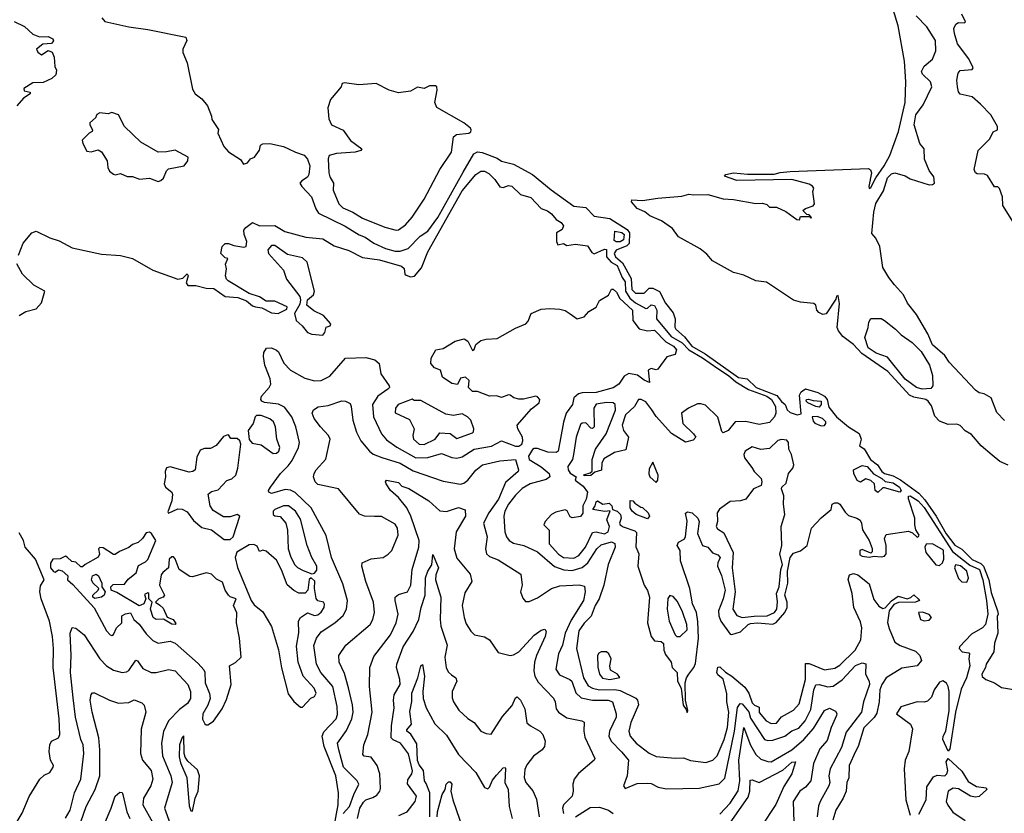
# Model space of a CAD drawing. Extents: x 1603745 to 1745082, y 385868 to 533966.
# Tile 340 of 646: x 1717209 to 1722942, y 429076 to 433696. Entities that reach past the tile are written whole.
import ezdxf

# ---------------------------------------------------------------- set-up
doc = ezdxf.new("R2010")
doc.units = 0

msp = doc.modelspace()

# ---------------------------------------------------------------- linework, layer by layer
at = {"layer": '0CON20XD'}
for points in [[(1722965, 431102.6), (1722915.7, 431125), (1722870.9, 431160.9), (1722807.6, 431215), (1722750.9, 431280.9), (1722715, 431303.1), (1722685, 431333.5), (1722665, 431340.8), (1722615, 431339.2), (1722565, 431358.1), (1722537.9, 431387.9), (1722517.4, 431447.4), (1722499.6, 431475), (1722484.4, 431484.4), (1722415, 431498.2), (1722389.9, 431509.9), (1722265, 431648.5), (1722112.3, 431752.3), (1722065, 431805.1), (1722001.9, 431851.9), (1721976.7, 431885), (1721969.2, 431905), (1721983.2, 432043.2), (1721975, 432090), (1721965, 432087.5), (1721960.5, 432069.5), (1721905, 431984.6), (1721885, 431978.9), (1721861.5, 431991.5), (1721850.4, 432005), (1721845.3, 432035), (1721833, 432043), (1721755, 432051.7), (1721715, 432062.6), (1721557.9, 432167.9), (1721495, 432174.9), (1721425, 432208.5), (1721364.5, 432224.5), (1721242.6, 432292.6), (1721210.6, 432330.6), (1721171.7, 432361.7), (1721045, 432431.4), (1721011, 432481), (1720946.1, 432526.1), (1720877.3, 432555), (1720848.5, 432578.5), (1720805, 432597.9), (1720772.2, 432635), (1720773.1, 432646.9), (1720835, 432642.9), (1720925, 432657.5), (1721065, 432669.4), (1721105, 432680.6), (1721135, 432675.6), (1721215, 432678.5), (1721305, 432652.3), (1721365, 432650), (1721495, 432626.2), (1721535, 432627.1), (1721559.3, 432619.3), (1721575, 432604.7), (1721615, 432604), (1721669.7, 432579.7), (1721735, 432532.5), (1721749.3, 432530.7), (1721755, 432550), (1721810, 432550), (1721815, 432540), (1721820, 432545), (1721805, 432560), (1721791.7, 432561.7), (1721770, 432585), (1721785, 432597.5), (1721828.3, 432611.7), (1721836.1, 432623.9), (1721827.5, 432695), (1721832.5, 432715), (1721825, 432727.5), (1721805, 432738.8), (1721705, 432766), (1721385, 432760), (1721312.5, 432785), (1721320, 432795), (1721365, 432804.4), (1721447.6, 432797.6), (1721603, 432797), (1721637.2, 432807.2), (1721695, 432813.3), (1722150.8, 432830.8), (1722162.7, 432822.7), (1722169.3, 432805), (1722154.3, 432725), (1722155, 432713.3), (1722165, 432720), (1722193.8, 432776.2), (1722243.6, 432845), (1722276.1, 432905), (1722325.8, 433045), (1722364.2, 433215), (1722369.8, 433335), (1722361.2, 433455), (1722325, 433660), (1722295, 433756.5)], [(1722996.5, 432515), (1722933.3, 432615), (1722932.5, 432665), (1722913.6, 432713.6), (1722905, 432722.5), (1722885, 432724), (1722845, 432790), (1722827.8, 432797.8), (1722785, 432798.2), (1722773.6, 432805), (1722767.3, 432825), (1722789.5, 432935), (1722858, 433002), (1722877.6, 433042.4), (1722903.3, 433055), (1722903.2, 433075), (1722863.1, 433143.1), (1722803.9, 433203.9), (1722755, 433247.1), (1722685, 433262.5), (1722675, 433276.7), (1722669.1, 433305), (1722666.7, 433345), (1722674.4, 433385.6), (1722685, 433400), (1722755, 433406.7), (1722761.2, 433415), (1722735, 433467.5), (1722669.3, 433555), (1722651.6, 433615), (1722649.1, 433645), (1722659.5, 433670.5), (1722675, 433680), (1722711.2, 433678.8), (1722715.5, 433684.5), (1722695, 433729.2)], [(1717175.8, 433685), (1717236.7, 433656.7), (1717285, 433611.8), (1717325, 433596.4), (1717375, 433598.5), (1717401.2, 433585), (1717406.1, 433573.9), (1717395, 433556.7), (1717342.9, 433552.9), (1717307.3, 433525), (1717315, 433507.3), (1717335, 433491.6), (1717375, 433517.5), (1717397.6, 433507.6), (1717408.8, 433478.8), (1717413.5, 433423.5), (1717422.5, 433402.5), (1717418.5, 433375), (1717397, 433353), (1717345, 433330.3), (1717285, 433328), (1717232.5, 433295), (1717235, 433282.5), (1717270, 433275), (1717270, 433265), (1717230.3, 433239.7), (1717192.5, 433195)], [(1717686.6, 433706.6), (1717705.3, 433685.3), (1717844.4, 433654.4), (1717955, 433639.1), (1718175.6, 433595), (1718182, 433575), (1718158.8, 433525), (1718158.8, 433505), (1718184.2, 433445), (1718215, 433292.5), (1718230, 433265), (1718270, 433235), (1718303.3, 433195), (1718326.7, 433135), (1718327.5, 433115), (1718366.4, 433056.4), (1718363.3, 433035), (1718397.7, 432957.7), (1718425, 432926.7), (1718495, 432882.5), (1718512.5, 432855), (1718535, 432863.3), (1718553, 432887), (1718576.7, 432895), (1718605, 432937.5), (1718611.9, 432965), (1718625, 432973.5), (1718665.3, 432974.7), (1718745, 432957.4), (1718775.1, 432945.1), (1718814.6, 432924.6), (1718865, 432908.4), (1718884.7, 432884.7), (1718899.1, 432845), (1718892.9, 432795), (1718885, 432780), (1718851.3, 432758.7), (1718841.1, 432745), (1718850.9, 432725), (1718907.8, 432665), (1718932.8, 432595), (1718949.7, 432569.7), (1719104.7, 432494.7), (1719185, 432443.9), (1719220.5, 432430.5), (1719272, 432395), (1719338.8, 432365), (1719395, 432347.9), (1719425, 432349.3), (1719470.5, 432365), (1719540.6, 432435), (1719585, 432464.6), (1719642.8, 432545), (1719791.2, 432808.8), (1719853.8, 432916.2), (1719875, 432926.8), (1719902.5, 432922.5), (1719989.4, 432889.4), (1720015, 432871.8), (1720084.5, 432854.5), (1720195, 432795.8), (1720302.9, 432705), (1720435, 432610.6), (1720505, 432603.5), (1720555, 432553.3), (1720645, 432538.4), (1720745.6, 432475.6), (1720759.3, 432455), (1720757.5, 432392.5), (1720745, 432379.3), (1720682.4, 432355), (1720671.4, 432335), (1720678.9, 432315), (1720719.7, 432279.7), (1720769.6, 432189.6), (1720773.7, 432125), (1720794.2, 432104.2), (1720845, 432103.3), (1720875, 432133.3), (1720895, 432133.3), (1720935, 432113.8), (1720968.9, 432045), (1721015, 431990), (1721026, 431955), (1721024.1, 431905.9), (1721029.2, 431895), (1721080.6, 431850.6), (1721122.1, 431795), (1721201.2, 431751.2), (1721395, 431612.7), (1721444.6, 431604.6), (1721498, 431555), (1721618.5, 431508.5), (1721645, 431472.4), (1721666.8, 431455), (1721677.4, 431425), (1721695, 431408.6), (1721735.2, 431394.8), (1721758.5, 431401.5), (1721750.1, 431509.9), (1721759.7, 431530.3), (1721785, 431546.5), (1721856.4, 431526.4), (1721894.8, 431504.8), (1721911.5, 431485), (1721919.8, 431439.8), (1721964.8, 431384.8), (1722035, 431326.1), (1722096.3, 431286.3), (1722108.1, 431255), (1722098.6, 431215), (1722126.9, 431196.9), (1722163, 431135), (1722204.2, 431104.2), (1722229.9, 431065), (1722245, 431054.6), (1722295, 431040.6), (1722337.4, 431017.4), (1722445, 430939.5), (1722480.4, 430900.4), (1722546.3, 430805), (1722603.5, 430703.5), (1722655, 430636.4), (1722695, 430614.4), (1722755, 430553), (1722805, 430529.7), (1722821.6, 430515), (1722852.2, 430435), (1722865, 430361.4), (1722902, 430255), (1722906, 430235), (1722901.2, 430221.2)], [(1722942.9, 431362.9), (1722898.9, 431408.9), (1722865.4, 431495.4), (1722825, 431517.8), (1722795, 431524.4), (1722775, 431538.9), (1722621.8, 431701.8), (1722595, 431741.6), (1722523.3, 431803.3), (1722496.7, 431866.7), (1722430.3, 431980.3), (1722378.7, 432045), (1722356.2, 432095), (1722303.2, 432153.2), (1722270, 432195), (1722235, 432254), (1722218.2, 432375), (1722195, 432424.5), (1722170.5, 432450.5), (1722182, 432575), (1722195, 432625.6), (1722239.2, 432700.8), (1722262.5, 432775), (1722285, 432799.6), (1722305, 432804.6), (1722365, 432787.5), (1722395, 432768.8), (1722504.8, 432734.8), (1722524, 432736), (1722534.8, 432745.2), (1722531.4, 432781.4), (1722505, 432817.3), (1722477.3, 432885), (1722474.7, 432945), (1722450.7, 432975), (1722418, 433085), (1722427.2, 433142.8), (1722469.7, 433200.3), (1722520, 433305), (1722513.3, 433335), (1722465, 433378.8), (1722459.2, 433395), (1722475, 433426.2), (1722525, 433465.8), (1722544.1, 433515), (1722542.2, 433575), (1722490.5, 433655), (1722428.2, 433718.2)], [(1719401.5, 432471.5), (1719415, 432473.5), (1719455, 432502.1), (1719495, 432546.2), (1719565, 432652.1), (1719655, 432823.3), (1719722.7, 432925), (1719735.8, 433015), (1719753.1, 433026.9), (1719824, 433036), (1719836.1, 433043.9), (1719837.5, 433055), (1719833.3, 433065), (1719795.7, 433095), (1719637.3, 433185), (1719625.5, 433215), (1719640.6, 433285), (1719637.5, 433305), (1719630.8, 433310.8), (1719595, 433311.5), (1719565, 433295.5), (1719525, 433303.2), (1719485, 433280.7), (1719415, 433270.6), (1719360.8, 433285), (1719285, 433324.4), (1719183.8, 433316.2), (1719100.5, 433329.5), (1719087.5, 433325), (1719080, 433305), (1719018.3, 433231.7), (1719003, 433183), (1719008.3, 433118.3), (1719023.8, 433085), (1719093.4, 433053.4), (1719135, 432992.5), (1719201.2, 432945), (1719196, 432935), (1719163.3, 432925), (1719053.4, 432916.6), (1719010.5, 432905), (1719004.7, 432885.3), (1719009.5, 432805), (1719015, 432781.2), (1719036.9, 432745), (1719034.2, 432704.2), (1719067.1, 432625), (1719090.6, 432600.6), (1719148, 432575), (1719205, 432540), (1719335, 432488), (1719401.5, 432471.5)], [(1718015, 432753.8), (1718030.7, 432759.3), (1718045.8, 432774.2), (1718063.8, 432816.2), (1718075, 432827.5), (1718167.5, 432845), (1718187.5, 432875), (1718190, 432895), (1718115, 432937.5), (1718062.9, 432927.1), (1718015, 432925.8), (1717914.1, 432984.1), (1717818.8, 433075), (1717785, 433142.5), (1717745, 433156), (1717725, 433148.8), (1717675, 433153.3), (1717657.5, 433145), (1717650, 433125), (1717617.5, 433095), (1717616.7, 433085), (1717632.5, 433055), (1717630, 433045), (1717613.6, 433036.4), (1717572.5, 432995), (1717576.7, 432975), (1717600.7, 432930.7), (1717625, 432926.7), (1717665, 432938), (1717685, 432926.2), (1717718.8, 432875), (1717722.5, 432835), (1717732.5, 432815), (1717755, 432796.7), (1717765, 432793.3), (1717795, 432800), (1717835, 432783.8), (1717865, 432783.3), (1717907, 432767), (1717965, 432773.3), (1718015, 432753.8)], [(1717201.9, 432325), (1717229.6, 432395), (1717279.2, 432455), (1717305, 432464.8), (1717385.4, 432425.4), (1717439.7, 432409.7), (1717515, 432367.2), (1717685, 432330.2), (1717795, 432322.5), (1717866.7, 432306.7), (1717985, 432237.5), (1718130, 432185), (1718159.4, 432190.6), (1718185, 432215.7), (1718190, 432205), (1718178.2, 432165), (1718188.8, 432148.8), (1718235, 432148.9), (1718295, 432133.3), (1718340.3, 432130.3), (1718405, 432084.2), (1718479.4, 432079.4), (1718529, 432059), (1718565, 432030.6), (1718582.5, 432025), (1718618.6, 432018.6), (1718675, 431988.8), (1718714.4, 431985.6), (1718765, 432011.2), (1718765.6, 432025), (1718695, 432057.5), (1718645, 432056.9), (1718605, 432083.3), (1718545, 432102.5), (1718423.3, 432175), (1718413.3, 432185), (1718407.5, 432205), (1718412.5, 432245), (1718407, 432273), (1718420, 432305), (1718405, 432310), (1718380, 432335), (1718387.5, 432375), (1718405, 432392.5), (1718425, 432393.3), (1718455, 432381.2), (1718515, 432372.5), (1718526.7, 432375), (1718532.2, 432405), (1718515.6, 432445), (1718515, 432470), (1718525, 432485.4), (1718565, 432515.6), (1718605, 432496), (1718695, 432498.5), (1718753, 432463), (1718875, 432430), (1718975, 432420.2), (1719040.5, 432380.5), (1719125, 432353.4), (1719205, 432311.9), (1719305, 432297.2), (1719431.7, 432261.7), (1719447.2, 432247.2), (1719452.2, 432215), (1719459, 432209), (1719485, 432198.9), (1719507.1, 432202.9), (1719548.3, 432251.7), (1719586, 432345), (1719785, 432700), (1719865, 432794.4), (1719895, 432814.5), (1719915, 432814.5), (1719940.2, 432800.2), (1719976.2, 432766.2), (1720005, 432722.9), (1720025, 432718.8), (1720055, 432731.1), (1720075, 432727.1), (1720125, 432677.9), (1720185, 432661.1), (1720245, 432597.3), (1720282.8, 432582.8), (1720305, 432566.8), (1720332.6, 432532.6), (1720361.9, 432515), (1720375, 432496.7), (1720366.9, 432475), (1720334.4, 432455), (1720335.5, 432405.5), (1720342.5, 432385), (1720375, 432393.8), (1720395, 432381.2), (1720445, 432388.6), (1720515, 432380), (1720540.5, 432340.5), (1720555, 432333.2), (1720615, 432360.4), (1720625, 432357.7), (1720625.9, 432315), (1720653.8, 432283.8), (1720687.2, 432265), (1720717.3, 432195), (1720735, 432170.8), (1720735.9, 432115), (1720761.5, 432075), (1720795, 432048.2), (1720855, 432014.2), (1720865, 432016.2), (1720885, 432036.8), (1720905, 432032.6), (1720918.8, 432005), (1720916.1, 431955), (1721002.2, 431852.2), (1721065.8, 431815.8), (1721104.6, 431774.6), (1721185, 431728.3), (1721273.9, 431665)], [(1720682.2, 432402.2), (1720670.7, 432410.7), (1720674.2, 432465.8), (1720715, 432457.8), (1720729.3, 432445), (1720724.1, 432415), (1720705, 432402.6), (1720682.2, 432402.2)], [(1718975, 431860), (1718986.7, 431875), (1718993.3, 431906.7), (1719016.1, 431913.9), (1719021.2, 431925), (1718978.8, 431975), (1718921.1, 432001.1), (1718880, 432035), (1718885.5, 432065), (1718919.2, 432095), (1718925.3, 432115), (1718883.6, 432283.6), (1718855, 432309.6), (1718768.8, 432328.8), (1718695, 432381.1), (1718675, 432381.4), (1718654.5, 432355.5), (1718658.1, 432335), (1718745, 432238.1), (1718762.7, 432185), (1718840, 432085), (1718844.6, 432065), (1718840.9, 432039.1), (1718810, 431985), (1718818, 431945), (1718854, 431914), (1718885, 431874.5), (1718910, 431865), (1718975, 431860)], [(1717205, 431973.3), (1717245, 431997.5), (1717305, 432012.5), (1717335, 432047.5), (1717356.2, 432115), (1717290.3, 432150.3), (1717225.8, 432215), (1717191.9, 432275)], [(1719040.4, 428999.6), (1719063.4, 429125), (1719065.4, 429195), (1719050.7, 429295), (1718980.9, 429465), (1718969.5, 429525), (1718979, 429551), (1719052.4, 429625), (1719059.7, 429650.3), (1719057.9, 429697.9), (1719032.4, 429815), (1718963.1, 429895), (1718937.1, 429945), (1718922.3, 430052.3), (1718938, 430095), (1718965, 430132.1), (1719044.8, 430185.2), (1719093, 430227), (1719112.7, 430265), (1719118.2, 430315), (1719091.2, 430411.2), (1719024.6, 430565), (1718993.7, 430693.7), (1718906.9, 430855), (1718813, 430943), (1718786.5, 430956.5), (1718755, 430960.5), (1718675, 430938.5), (1718660, 430945), (1718658.5, 430955), (1718668.5, 430975), (1718727.6, 431055), (1718771.9, 431098.1), (1718795, 431130), (1718832.4, 431205), (1718837.3, 431235), (1718816.4, 431326.4), (1718793.3, 431385), (1718750.6, 431440.6), (1718715, 431458.6), (1718635, 431466.9), (1718618.1, 431475), (1718612.9, 431485), (1718616.9, 431505), (1718661.7, 431555), (1718670.7, 431575), (1718668.1, 431605), (1718636.8, 431685), (1718628.2, 431735), (1718630.5, 431759.5), (1718647, 431783), (1718675, 431785.8), (1718705, 431772.9), (1718715, 431762.9), (1718746.2, 431696.2), (1718785, 431655.9), (1718868.6, 431608.6), (1718925, 431593.8), (1718965, 431595.3), (1719015, 431621.8), (1719105.8, 431725), (1719225, 431729.2), (1719276.5, 431715), (1719301.5, 431695), (1719311.6, 431635), (1719361.2, 431565), (1719361.8, 431555), (1719353.5, 431545), (1719295.3, 431505), (1719264, 431455), (1719270, 431385), (1719315.7, 431285.7), (1719345, 431250), (1719405, 431207.1), (1719515, 431145.7), (1719585, 431147.5), (1719665, 431171.2), (1719725, 431147.5), (1719755, 431142.6), (1719785, 431150.5), (1719855, 431195.7), (1719956.5, 431213.5), (1720015, 431244), (1720096.9, 431213.1), (1720115, 431213), (1720132.4, 431225), (1720139, 431245), (1720136.2, 431265), (1720109.4, 431315), (1720105.5, 431335), (1720190, 431430), (1720234.5, 431465), (1720236.8, 431485), (1720225, 431501.4), (1720215, 431504.4), (1720143.4, 431486.6), (1720115, 431486.5), (1720086, 431495), (1720065, 431510.6), (1720055, 431512.9), (1720015, 431496.5), (1719985, 431506), (1719944.8, 431504.8), (1719875, 431531.7), (1719845, 431532.5), (1719821.9, 431555), (1719825.5, 431595), (1719805, 431615.5), (1719775, 431608.9), (1719758.3, 431571.7), (1719725, 431578.5), (1719670.8, 431615), (1719660, 431655), (1719625, 431670), (1719603.1, 431695), (1719604, 431725), (1719631.9, 431775), (1719675, 431782.3), (1719744.7, 431825), (1719797.5, 431837.5), (1719818.3, 431825), (1719845, 431770), (1719855, 431776.7), (1719864.6, 431805), (1719895, 431827.9), (1719925, 431837), (1719989.6, 431840.4), (1720095, 431900), (1720156.7, 431925), (1720169.1, 431940.9), (1720186.7, 431985), (1720245, 432010), (1720295, 432014.4), (1720355, 432010), (1720385, 432003.2), (1720413.9, 431983.9), (1720455, 431954.4), (1720495, 431966), (1720522.7, 431997.3), (1720565, 432022), (1720585, 432061.2), (1720637, 432093), (1720655, 432127.5), (1720665, 432126.7), (1720685, 432109.2), (1720703.3, 432073.3), (1720776.7, 432005), (1720779.2, 431945), (1720815.8, 431895.8), (1720864.4, 431884.4), (1720905, 431889.5), (1720970.4, 431820.4), (1721015.4, 431795), (1721032.5, 431775), (1721025, 431747.5), (1720977.1, 431732.9), (1720925, 431661.2), (1720915, 431658), (1720885, 431665.6), (1720868.8, 431655), (1720876.7, 431583.3), (1720845, 431597.5), (1720806.7, 431626.7), (1720755, 431636.2), (1720728.4, 431621.6), (1720696.8, 431575), (1720665, 431553.2), (1720565, 431526.2), (1720485, 431523.8), (1720462.7, 431517.3), (1720435, 431495.6), (1720428.6, 431455), (1720391.8, 431405), (1720376.4, 431353.6), (1720345.2, 431184.8), (1720332.8, 431177.2), (1720285, 431178), (1720225, 431199.8), (1720205, 431199.6), (1720195, 431193.2), (1720170.9, 431155), (1720174.9, 431134.9), (1720245, 431093.6), (1720292.3, 431055), (1720295.7, 431035), (1720275, 431020), (1720181.5, 430995), (1720135, 430967.1), (1720095, 430927.6), (1720055.2, 430875), (1720034.8, 430835), (1720029, 430805), (1720034.4, 430714.4), (1720044.2, 430685), (1720059.7, 430665), (1720085, 430648.4), (1720144.7, 430634.7), (1720225, 430599), (1720323.5, 430513.5), (1720377, 430493), (1720425, 430489.7), (1720483.7, 430506.3), (1720517.3, 430535), (1720570, 430615), (1720595, 430639.2), (1720655.4, 430655.4), (1720675, 430646.2), (1720675.4, 430625), (1720636, 430525), (1720610, 430405), (1720582.8, 430325), (1720560.3, 430285), (1720537.2, 430222.8), (1720495, 430183.1), (1720465, 430138.2), (1720451.7, 430035), (1720491.6, 429865), (1720518.5, 429818.5), (1720544.1, 429804.1), (1720584.4, 429794.4), (1720675, 429796.9), (1720705, 429791), (1720796.9, 429746.9), (1720806.9, 429735), (1720812.6, 429707.4), (1720767.1, 429605), (1720755.3, 429555), (1720763.2, 429525), (1720798.4, 429485), (1720875, 429426.2), (1720915, 429406), (1721025, 429397.5), (1721075, 429399.5), (1721115, 429383.2), (1721205, 429371.4), (1721245, 429385.3), (1721269.5, 429410.5), (1721310.1, 429505), (1721330.7, 429575), (1721338.9, 429665), (1721327.3, 429725), (1721326.8, 429773.2), (1721306, 429856), (1721275, 429882.7), (1721269.2, 429895), (1721275, 429927.5), (1721285, 429928), (1721318, 429898), (1721356.2, 429875), (1721430.9, 429810.9), (1721454.9, 429774.9), (1721475, 429719.2), (1721487.8, 429705), (1721514.4, 429694.4), (1721515, 429663.3), (1721555, 429614.6), (1721585, 429598), (1721615, 429600), (1721645, 429638.2), (1721715, 429676.8), (1721747.4, 429712.6), (1721784.3, 429855), (1721785, 429947.1), (1721805, 429948.2), (1721895, 429912.1), (1721955, 429920.4), (1721985, 429937.8), (1722073.3, 430025), (1722107.1, 430085), (1722112.4, 430155), (1722105, 430190), (1722065.9, 430275), (1722057, 430355), (1722032.7, 430437.3), (1722040, 430465), (1722065, 430471.5), (1722089.2, 430465), (1722155, 430411.2), (1722181.6, 430321.6), (1722212.2, 430282.2), (1722235, 430269), (1722248.1, 430271.9), (1722285, 430313.6), (1722325, 430340.8), (1722375.8, 430324.2), (1722398.5, 430331.5), (1722415, 430346.9), (1722441.5, 430325), (1722448.6, 430315), (1722425, 430305.3), (1722326.2, 430303.8), (1722298.4, 430291.6), (1722271.5, 430255), (1722262.6, 430187.4), (1722271.3, 430151.3), (1722305, 430072.7), (1722335, 430052.7), (1722425, 430020), (1722450.5, 429995), (1722459.2, 429965), (1722435, 429934.8), (1722345, 429920.2), (1722255, 429864.4), (1722229.6, 429825), (1722218.4, 429795), (1722213.8, 429725), (1722200.7, 429659.3), (1722185.4, 429634.6), (1722125, 429574.4), (1722092.2, 429465), (1722075.2, 429434.8), (1722038.8, 429355), (1722037.9, 429282.1), (1722025.4, 429254.6), (1722021.2, 429205), (1722004, 429165), (1721960.3, 429095), (1721943.1, 429036.9)], [(1722464.6, 431545.4), (1722431.8, 431555), (1722365, 431603.3), (1722261.3, 431731.3), (1722195.6, 431755), (1722149.5, 431785), (1722130, 431845), (1722150, 431905), (1722153.3, 431935), (1722165, 431957.5), (1722225, 431955.7), (1722245, 431944.3), (1722309.5, 431895), (1722341.2, 431861.2), (1722405, 431817.6), (1722458, 431765), (1722506.7, 431685), (1722524.7, 431625), (1722526.9, 431565), (1722515, 431549.4), (1722464.6, 431545.4)], [(1721273.9, 431665), (1721336.1, 431625), (1721378.1, 431588.1), (1721453.1, 431543.1), (1721559.6, 431505), (1721587.6, 431485), (1721609.4, 431445), (1721611.1, 431405), (1721604.2, 431385), (1721575, 431351.2), (1721515, 431338.6), (1721436.8, 431356.8), (1721375.8, 431354.2), (1721335, 431304), (1721305, 431290), (1721298, 431298), (1721275, 431382.9), (1721202, 431452), (1721175, 431460.7), (1721155, 431459.1), (1721102.5, 431435), (1721062, 431405), (1721070.8, 431345), (1721133.3, 431285), (1721146.7, 431265), (1721131.2, 431248.8), (1721085, 431235.7), (1721005, 431287.8), (1720915, 431385.4), (1720890.2, 431425), (1720855, 431471.4), (1720828, 431485), (1720812.5, 431485), (1720788.1, 431445), (1720736.2, 431395), (1720718, 431335), (1720724.3, 431304.3), (1720754, 431265), (1720738.3, 431191.7), (1720672.7, 431177.3), (1720610.5, 431139.5), (1720598.8, 431115), (1720596.7, 431073.3), (1720557.5, 431062.5), (1720535, 431042.5), (1720495, 431040), (1720493, 431047), (1720531.7, 431058.3), (1720541.7, 431068.3), (1720543.3, 431135), (1720561.2, 431195), (1720623.8, 431285), (1720677.8, 431422.2), (1720676.9, 431455), (1720665.5, 431465.5), (1720625, 431468.4), (1720565, 431458.6), (1720552.1, 431435), (1720554.4, 431325.6), (1720545, 431316), (1720535, 431317.5), (1720505, 431348.5), (1720485, 431347.7), (1720475, 431338.5), (1720449.1, 431265), (1720432.9, 431165), (1720428.1, 431135), (1720400.9, 431095), (1720402.1, 431075), (1720415, 431055.6), (1720450, 431035), (1720442.5, 431015), (1720490.9, 430980.9), (1720515.7, 430945), (1720506.9, 430905), (1720488.5, 430865), (1720487.4, 430822.6), (1720475, 430804.2), (1720425, 430796.5), (1720415, 430801.9), (1720396.9, 430836.9), (1720385, 430843.1), (1720330.7, 430829.3), (1720305, 430815.4), (1720268.1, 430775), (1720260.4, 430755), (1720292.5, 430725), (1720292.1, 430645), (1720345.8, 430585), (1720375, 430564.4), (1720435, 430561.7), (1720465, 430576.4), (1720504.1, 430625), (1720545, 430710.8), (1720565, 430713.8), (1720615, 430703.4), (1720636.5, 430715), (1720642.5, 430745), (1720627.8, 430785), (1720647, 430837), (1720616.1, 430833.9), (1720546.7, 430845), (1720559.2, 430865), (1720565, 430890), (1720572.5, 430895), (1720605, 430875.7), (1720640.7, 430880.7), (1720657.5, 430865), (1720660, 430845), (1720688.8, 430835), (1720708, 430815), (1720711.1, 430795), (1720700.8, 430765), (1720705.4, 430755), (1720723.2, 430743.2), (1720791.3, 430721.3), (1720800.3, 430710.3), (1720797.6, 430627.6), (1720814.4, 430585.6), (1720807.5, 430515), (1720844.6, 430404.6), (1720865, 430372.5), (1720876.8, 430335), (1720865.4, 430185), (1720885, 430104.5), (1720905, 430080), (1720945, 430075.7), (1720956.8, 430065), (1720960.5, 430025), (1720969.7, 429999.7), (1721002.8, 429955), (1721008.8, 429925), (1721037.2, 429895), (1721038.7, 429845), (1721060, 429805), (1721072.9, 429705), (1721090.7, 429680.7), (1721095, 429662.5), (1721100, 429675), (1721086.1, 429735), (1721083.3, 429835), (1721091.2, 429865), (1721105.8, 429885), (1721135.3, 429924.7), (1721145, 429948), (1721161.4, 430095), (1721158.1, 430191.9), (1721149.7, 430245), (1721125.7, 430295), (1721110.8, 430385), (1721057, 430545), (1721054.4, 430605), (1721036.8, 430635), (1721045, 430654), (1721077.5, 430672.5), (1721086.7, 430685), (1721096.5, 430776.5), (1721086.1, 430823.9), (1721098.3, 430831.7), (1721125, 430825.5), (1721157.8, 430795), (1721165.5, 430775), (1721156.4, 430705), (1721184.8, 430634.8), (1721215, 430624.5), (1721242.6, 430592.6), (1721275, 430580.5), (1721287.8, 430565), (1721273.3, 430535), (1721271.8, 430515), (1721295, 430460), (1721316.3, 430375), (1721305.2, 430325), (1721278.9, 430255), (1721280, 430225), (1721291.6, 430195), (1721345, 430118.1), (1721355, 430116.4), (1721406.7, 430133.3), (1721450.3, 430175), (1721465, 430181.4), (1721505, 430185.4), (1721595, 430177.3), (1721613.2, 430186.8), (1721664.1, 430245.9), (1721677.3, 430275), (1721677.3, 430305), (1721664.9, 430345), (1721682, 430415), (1721680.2, 430485), (1721695.7, 430565), (1721715, 430591.2), (1721755, 430604.2), (1721794.2, 430635), (1721818.9, 430735), (1721875, 430796), (1721934, 430845), (1721940, 430875), (1721955, 430884.3), (1721973.1, 430883.1), (1721984, 430875), (1722015, 430828.6), (1722035, 430809.4), (1722084.4, 430794.4), (1722102.1, 430782.1), (1722110.8, 430765), (1722115.7, 430725.7), (1722155, 430663.3), (1722173.3, 430616.7), (1722172.5, 430597.5), (1722165, 430590), (1722115, 430611.2), (1722101.2, 430605), (1722101.4, 430581.4), (1722115, 430572.5), (1722155, 430567.5), (1722185, 430573.3), (1722225, 430570), (1722245, 430573.3), (1722254.3, 430585.7), (1722253.4, 430635), (1722245.3, 430675), (1722255, 430699.4), (1722385, 430719.1), (1722408.2, 430708.2), (1722435, 430683.3), (1722443, 430687), (1722445.6, 430695.6), (1722427.1, 430727.1), (1722420.5, 430755), (1722422.2, 430795), (1722383.5, 430906.5), (1722385, 430922.9), (1722395, 430923.4), (1722441.5, 430895), (1722475, 430857.1), (1722640, 430600), (1722741.2, 430521.2), (1722797.6, 430495), (1722817.2, 430435), (1722839, 430315), (1722846.9, 430235), (1722833.1, 430175), (1722815, 430156.4), (1722750.3, 430119.7), (1722681.2, 430045), (1722680, 430035), (1722696.4, 430016.4), (1722735, 430011.1), (1722740, 430005), (1722736.3, 429975), (1722740.8, 429935), (1722721.9, 429865), (1722690.8, 429799.2), (1722658.2, 429665), (1722625, 429451.1), (1722615, 429436.9), (1722583.4, 429505), (1722586.2, 429525), (1722601.3, 429555), (1722621.3, 429675), (1722621.7, 429785), (1722616.3, 429815), (1722605, 429834.4), (1722585, 429847.8), (1722565, 429839.4), (1722534.5, 429795), (1722517.5, 429752.5), (1722495, 429728.8), (1722475, 429722), (1722435.8, 429724.2), (1722340, 429695), (1722313.8, 429655), (1722395.5, 429595.5), (1722407.7, 429567.7), (1722385.8, 429435), (1722364, 429385), (1722360, 429335), (1722368.5, 429155), (1722394.6, 429065)], [(1719093.4, 429075), (1719129.7, 429115), (1719154.3, 429185), (1719183.4, 429245), (1719173.2, 429265), (1719093.7, 429343.7), (1719066.3, 429446.3), (1719059.6, 429485), (1719111.9, 429558.1), (1719142, 429625), (1719150.4, 429665), (1719147.2, 429707.2), (1719124.5, 429805.5), (1719099.6, 429889.6), (1719070, 429955), (1719067.3, 429995), (1719108.9, 430055), (1719250, 430175), (1719266.2, 430205), (1719274.6, 430245.4), (1719269.3, 430305), (1719223.9, 430425), (1719201.9, 430515), (1719202.5, 430535), (1719255, 430557.8), (1719325, 430565.7), (1719355, 430584.3), (1719375.6, 430605), (1719411.8, 430695), (1719409.1, 430735), (1719395, 430759.4), (1719315, 430803.1), (1719275, 430804.5), (1719216.4, 430806.4), (1719187.8, 430817.8), (1719065, 430964.2), (1718945, 430990), (1718928.8, 431005), (1718920, 431035), (1718922.9, 431055), (1718935, 431076), (1718991.7, 431138.3), (1719016.5, 431255), (1719007.3, 431275), (1718960, 431325), (1718924.4, 431375), (1718912.5, 431405), (1718918.8, 431425), (1718946.9, 431443.1), (1719005, 431449.6), (1719085, 431477.5), (1719105.8, 431475.8), (1719132.3, 431462.3), (1719139.4, 431445), (1719148.7, 431365), (1719170, 431295), (1719195.9, 431245), (1719245, 431184.5), (1719267.3, 431167.3), (1719316.9, 431146.9), (1719425, 431113.5), (1719499.7, 431069.7), (1719675, 431010), (1719775, 430991.9), (1719795, 430997.1), (1719818.8, 431015), (1719865, 431074.4), (1719904.2, 431105), (1720005, 431127.5), (1720096.2, 431136.2), (1720112.9, 431075), (1720110.8, 431065), (1720038.1, 431001.9), (1719997.2, 430905), (1719940.6, 430825), (1719909.4, 430765), (1719930.4, 430685), (1719920.5, 430615), (1719927, 430587), (1719945, 430570.5), (1719995, 430551.1), (1720127.4, 430467.4), (1720135.6, 430405), (1720126, 430365), (1720138.8, 430328.8), (1720155, 430308.8), (1720175, 430309.2), (1720225, 430330.6), (1720305, 430384.4), (1720355, 430400), (1720466, 430406), (1720497.8, 430397.8), (1720501.3, 430365), (1720491.4, 430315), (1720419.8, 430200.2), (1720386.1, 430123.9), (1720368.9, 430055), (1720347.2, 430005), (1720330.6, 429915), (1720351.9, 429881.9), (1720413.3, 429855), (1720423.9, 429845), (1720446.9, 429776.9), (1720477.8, 429747.8), (1720545, 429733.7), (1720634.7, 429734.7), (1720661.1, 429725), (1720681.5, 429655), (1720681.9, 429635), (1720643.6, 429555), (1720638.9, 429525), (1720652.6, 429495), (1720713.6, 429433.6), (1720754.6, 429384.6), (1720746.8, 429293.2), (1720724, 429235), (1720735, 429220), (1720805, 429249.6), (1720865, 429252), (1720885, 429250), (1720927.6, 429227.6), (1720975, 429219.2), (1721165, 429223.1), (1721282.7, 429247.3), (1721315, 429280.8), (1721372, 429555), (1721389, 429691), (1721405, 429714.7), (1721415, 429713.4), (1721455, 429665.8), (1721465, 429630.4), (1721545, 429504.7), (1721565, 429498.9), (1721595, 429501), (1721665, 429525.3), (1721705, 429556), (1721745, 429571.4), (1721782, 429615), (1721815, 429680), (1721832.5, 429795), (1721845, 429822.9), (1721865, 429826.7), (1721915, 429811.4), (1721945, 429816.7), (1721997.4, 429852.6), (1722075, 429936.1), (1722115, 429951.1), (1722136.2, 429946.2), (1722134.6, 429885), (1722156.1, 429845), (1722158, 429825), (1722121.4, 429725), (1722110.3, 429665), (1722022, 429548), (1721995, 429458.5), (1721929.1, 429335), (1721920.2, 429295), (1721925.6, 429255), (1721920.2, 429235), (1721871.4, 429148.6), (1721861.1, 429118.9), (1721853.2, 429055)], [(1719565, 431223.8), (1719627.8, 431255), (1719655, 431290), (1719715, 431286.9), (1719755, 431258.9), (1719845, 431290), (1719852.3, 431297.7), (1719854.2, 431315), (1719835.4, 431365), (1719816.5, 431385), (1719785, 431401.5), (1719735, 431392), (1719690.5, 431400.5), (1719545, 431480), (1719505, 431480), (1719495, 431486.7), (1719413.3, 431455), (1719396.7, 431435), (1719395, 431407.5), (1719479.3, 431369.3), (1719506, 431315), (1719498.5, 431275), (1719502.7, 431255), (1719534.8, 431224.8), (1719565, 431223.8)], [(1721865, 431441.2), (1721845, 431443.5), (1721798.9, 431465), (1721788.8, 431475), (1721791.2, 431485), (1721802.1, 431487.9), (1721829.2, 431479.2), (1721875, 431476), (1721876.7, 431455), (1721865, 431441.2)], [(1718685, 431170.8), (1718705, 431171.9), (1718717.8, 431185), (1718723.1, 431205), (1718706.1, 431255), (1718698.2, 431325), (1718686.4, 431355), (1718665, 431373.2), (1718615, 431392.8), (1718588.8, 431391.2), (1718580.8, 431385), (1718568.8, 431345), (1718538.8, 431305), (1718545, 431252.5), (1718561.7, 431231.7), (1718615, 431221.2), (1718685, 431170.8)], [(1721875, 431331.7), (1721895, 431334.1), (1721903.6, 431345), (1721903.3, 431355), (1721882.7, 431375), (1721853, 431387), (1721822.5, 431385), (1721828.8, 431358.8), (1721838.1, 431348.1), (1721875, 431331.7)], [(1718399.2, 430669.2), (1718435, 430669.2), (1718452.9, 430685), (1718490, 430805), (1718475, 430815.2), (1718435, 430801.7), (1718395, 430802), (1718335, 430837.9), (1718318.1, 430865), (1718306.8, 430933.2), (1718325, 430949.4), (1718365, 430958.6), (1718415, 431014.2), (1718445, 431024), (1718467.5, 431045), (1718478.5, 431085), (1718495.8, 431225), (1718490, 431245), (1718475, 431258.8), (1718438.3, 431258.3), (1718425, 431280), (1718415, 431277.5), (1718395, 431268.8), (1718353.6, 431216.4), (1718319.3, 431200.7), (1718285, 431200), (1718260.7, 431189.3), (1718240.7, 431149.3), (1718230, 431075), (1718217.5, 431065), (1718195, 431062), (1718085, 431092.6), (1718063.5, 431086.5), (1718055.3, 431065), (1718057.2, 431035), (1718049.6, 430995), (1718058.8, 430975), (1718095, 430945.2), (1718097.9, 430932.1), (1718094.8, 430895), (1718071.4, 430831.4), (1718075, 430824), (1718129.3, 430849.3), (1718155, 430847.3), (1718185, 430831.9), (1718220.3, 430780.3), (1718269.8, 430739.8), (1718325, 430726.6), (1718399.2, 430669.2)], [(1721415, 430214.9), (1721485, 430223.8), (1721561.1, 430225), (1721603.2, 430245), (1721617.6, 430265), (1721622.5, 430307.5), (1721615.2, 430355), (1721631.7, 430395), (1721640.8, 430495), (1721649.9, 430525), (1721636.1, 430585), (1721646.4, 430635), (1721642.9, 430745), (1721664, 430815), (1721655.9, 430875), (1721658.1, 430925), (1721644.4, 430965), (1721647.5, 430975), (1721672.7, 430997.3), (1721686, 431054), (1721710.6, 431085), (1721716.9, 431105), (1721702.5, 431165), (1721688.5, 431195), (1721685.4, 431235), (1721675, 431248), (1721645, 431253.1), (1721624, 431246), (1721575, 431198.9), (1721525, 431194.5), (1721475, 431208.5), (1721434, 431185), (1721425.6, 431165), (1721429.6, 431145), (1721471.7, 431088.3), (1721485, 431066.4), (1721525.7, 431025), (1721530, 431005), (1721526, 430985), (1721482.5, 430965), (1721438, 430905), (1721405.2, 430894.8), (1721345, 430892), (1721283.3, 430846.7), (1721270.9, 430825), (1721271.5, 430775), (1721264.6, 430745), (1721271.6, 430731.6), (1721309.5, 430709.5), (1721363.7, 430595), (1721357.7, 430505), (1721374.2, 430365), (1721360.6, 430265), (1721385, 430227), (1721415, 430214.9)], [(1720915, 431002.5), (1720925.5, 431015), (1720926.4, 431045), (1720895, 431120), (1720875, 431082), (1720872.7, 431052.7), (1720878.9, 431035), (1720915, 431002.5)], [(1722205, 430943.9), (1722190.8, 430955), (1722186.5, 430995), (1722165, 431013.8), (1722135, 431022.2), (1722105, 431004.4), (1722085, 431012.9), (1722066.8, 431055), (1722065, 431076.4), (1722115, 431100), (1722144.2, 431095), (1722181.5, 431051.5), (1722229.6, 431025), (1722248, 431008), (1722295, 431000.3), (1722331.9, 430975), (1722341.6, 430955), (1722333.7, 430946.3), (1722245, 430970.5), (1722235, 430970), (1722205, 430943.9)], [(1719467.5, 430365), (1719487.3, 430405), (1719493.8, 430495), (1719533.6, 430625), (1719535.2, 430665), (1719486.2, 430806.2), (1719463.8, 430853.8), (1719414.3, 430914.3), (1719368.1, 430955), (1719342, 430995), (1719338.8, 431005), (1719344.1, 431015.9), (1719415, 431002.2), (1719435, 430981.1), (1719475, 430967.5), (1719591.5, 430895), (1719655, 430837.5), (1719695, 430832.5), (1719765, 430855.4), (1719803.3, 430843.3), (1719804.2, 430805), (1719750.5, 430715), (1719738.7, 430615), (1719755, 430562.2), (1719831.4, 430468.6), (1719841.6, 430425), (1719801.2, 430358.8), (1719785.8, 430285), (1719796.1, 430216.1), (1719809.4, 430179.4), (1719835.4, 430135.4), (1719856.7, 430115), (1719915, 430103.1), (1719945, 430085.6), (1719995, 430012.5), (1720065, 429994.7), (1720085, 429997.8), (1720115, 430015.3), (1720205, 430112.5), (1720245, 430141.9), (1720267.5, 430147.5), (1720274.2, 430134.2), (1720268.8, 430105), (1720218.4, 429995), (1720206.5, 429955), (1720202.5, 429905), (1720208, 429875), (1720228.9, 429838.9), (1720316.5, 429746.5), (1720326.2, 429725), (1720332.1, 429685), (1720345.6, 429665), (1720395, 429632.3), (1720482.5, 429615), (1720495.8, 429605.8), (1720493.1, 429555), (1720499.7, 429519.7), (1720557.1, 429395), (1720553.8, 429385), (1720462.9, 429307.1), (1720437.5, 429275), (1720428.9, 429245), (1720431.5, 429205), (1720426.2, 429175), (1720375.7, 429125), (1720369.4, 429105), (1720375.8, 429075)], [(1718910.8, 430470.8), (1718925, 430473.8), (1718938.4, 430491.6), (1718939.6, 430515), (1718909.7, 430565), (1718883.7, 430635), (1718845, 430789.1), (1718814.7, 430835), (1718775, 430865.2), (1718745, 430866.7), (1718694.4, 430845), (1718685.5, 430835), (1718684.6, 430814.6), (1718695, 430807.8), (1718725, 430804.5), (1718757.7, 430765), (1718768.6, 430725), (1718773.1, 430615), (1718788, 430568), (1718811.8, 430521.8), (1718826.7, 430506.7), (1718859.7, 430489.7), (1718910.8, 430470.8)], [(1720865, 430789.5), (1720798.8, 430815), (1720776, 430835), (1720764.2, 430855), (1720763.3, 430896.7), (1720780, 430895), (1720790.7, 430880.7), (1720825, 430857.5), (1720835, 430856.7), (1720869.2, 430825), (1720876.9, 430805), (1720865, 430789.5)], [(1717195, 429027.5), (1717223.8, 429076.2), (1717265, 429174), (1717326.5, 429275), (1717351.6, 429298.4), (1717385, 429314.4), (1717404.4, 429345), (1717405.4, 429355), (1717388.6, 429385), (1717380, 429435), (1717384.3, 429475), (1717395, 429495.5), (1717434.5, 429515.5), (1717441.9, 429535), (1717437.9, 429625), (1717403.2, 429925), (1717406, 430035), (1717400.7, 430105), (1717382, 430195), (1717334.1, 430325), (1717326, 430365), (1717330.7, 430399.3), (1717352, 430435), (1717301.1, 430555), (1717266.1, 430596.1), (1717241.4, 430625), (1717230.8, 430665), (1717205, 430708.8)], [(1718295, 429590), (1718305, 429591.4), (1718336.8, 429613.2), (1718388.5, 429685), (1718412.4, 429737.6), (1718440.5, 429825), (1718431.1, 429935), (1718465.5, 429954.5), (1718498.8, 429985), (1718489.7, 430095), (1718470.9, 430185), (1718473.7, 430243.7), (1718454.4, 430285), (1718468.6, 430325), (1718435, 430336.6), (1718425, 430345.8), (1718404.5, 430375), (1718390.8, 430420.8), (1718355, 430438.9), (1718325, 430467.6), (1718294.2, 430475.8), (1718215, 430452.2), (1718198.8, 430455), (1718136.7, 430495), (1718115, 430556.7), (1718105, 430568.8), (1718095, 430568.8), (1718078.8, 430555), (1718076.2, 430505), (1718041.5, 430478.5), (1718033.1, 430465), (1718023.3, 430405), (1718051.2, 430345), (1718045, 430333.3), (1718020, 430325), (1718000, 430305), (1718025, 430287.5), (1718045, 430270), (1718067.7, 430217.7), (1718102.5, 430205), (1718118.9, 430181.1), (1718114.2, 430175.8), (1718095, 430177.9), (1718046.4, 430206.4), (1718003.8, 430205), (1717985.7, 430215), (1717970, 430265), (1717980, 430305), (1717960, 430325), (1717960, 430355), (1717955, 430360), (1717935, 430350), (1717942.5, 430325), (1717931.2, 430295), (1717905, 430282.9), (1717775, 430361.2), (1717742.5, 430375), (1717740, 430395), (1717753, 430407), (1717819.3, 430410.7), (1717840.5, 430439.5), (1717887.5, 430475), (1717900.7, 430519.3), (1717940.7, 430539.3), (1717956, 430554), (1718001.2, 430665), (1717976.7, 430705), (1717965, 430713.3), (1717945, 430708.8), (1717924.3, 430675.7), (1717898.1, 430651.9), (1717865, 430641.2), (1717845, 430623.3), (1717789.3, 430600.7), (1717765, 430583.3), (1717755, 430583.3), (1717695, 430621.2), (1717675, 430622.5), (1717667.5, 430615), (1717672.9, 430585), (1717665, 430568), (1717590, 430525), (1717575, 430510), (1717565, 430510), (1717535, 430537.5), (1717511.7, 430541.7), (1717485, 430567.5), (1717475, 430572.5), (1717445, 430556.7), (1717402.5, 430555), (1717387.7, 430532.3), (1717388, 430505), (1717405, 430483.3), (1717415, 430480), (1717435, 430493.3), (1717457, 430487), (1717488.3, 430458.3), (1717487.5, 430435), (1717518.6, 430408.6), (1717643, 430273), (1717715, 430138.8), (1717735, 430114), (1717745, 430111.2), (1717755, 430116.7), (1717773.4, 430156.6), (1717803.3, 430185), (1717804.1, 430225.9), (1717825, 430238), (1717855, 430243.3), (1717872.9, 430205), (1717905, 430177.5), (1717945, 430121.4), (1717985, 430082.2), (1718015, 430066.2), (1718085, 430078), (1718115, 430066.5), (1718248.4, 429948.4), (1718280.8, 429910.8), (1718286.7, 429896.7), (1718288.2, 429835), (1718313.5, 429773.5), (1718317.4, 429745), (1718305, 429705.3), (1718274.7, 429655), (1718273.6, 429623.6), (1718286.7, 429596.7), (1718295, 429590)], [(1718855, 429693.8), (1718905, 429746.7), (1718925, 429756.2), (1718934.4, 429775), (1718923.6, 429805), (1718860, 429875), (1718831.2, 429955), (1718820.7, 430049.3), (1718834, 430126), (1718832.6, 430195), (1718843.6, 430215), (1718885, 430243.5), (1718925, 430227.5), (1718945, 430231.1), (1718965, 430247.8), (1718981.5, 430275), (1718984.3, 430294.3), (1718978.8, 430305), (1718945, 430313.8), (1718935.6, 430325.6), (1718925.8, 430385), (1718927.7, 430427.7), (1718906.4, 430446.4), (1718895, 430437.5), (1718886.2, 430375), (1718871.7, 430358.3), (1718835, 430357.5), (1718805, 430372.5), (1718765.8, 430405.8), (1718734.3, 430494.3), (1718705, 430550), (1718645, 430602.5), (1718625, 430607.5), (1718605, 430600), (1718591.4, 430631.4), (1718571.5, 430641.5), (1718545, 430638.4), (1718473.1, 430596.9), (1718464, 430565), (1718477.2, 430507.2), (1718557.4, 430315), (1718575, 430289.6), (1718625, 430249.5), (1718675, 430163.6), (1718715, 430028.1), (1718733.2, 429923.2), (1718771.6, 429771.6), (1718805, 429727.4), (1718845, 429694.3), (1718855, 429693.8)], [(1722565, 430518.9), (1722582, 430535), (1722590.3, 430555), (1722587.8, 430607.8), (1722525, 430644.7), (1722486.4, 430643.6), (1722478.8, 430625), (1722484.8, 430594.8), (1722543.3, 430523.3), (1722565, 430518.9)], [(1719389.1, 429689.1), (1719385.3, 429735), (1719389.6, 429765), (1719423.8, 429826.2), (1719422.5, 429855), (1719403.4, 429925), (1719404.7, 429945), (1719441.2, 430045), (1719500.9, 430135), (1719532.4, 430205), (1719546.2, 430275), (1719570.8, 430345), (1719572.4, 430447.6), (1719585.6, 430485), (1719608.5, 430521.5), (1719615, 430582.5), (1719647.8, 430505), (1719632.2, 430465), (1719631.1, 430435), (1719660.9, 430335), (1719656.4, 430205), (1719660.5, 430165), (1719698.4, 430055), (1719685.3, 429985), (1719692.8, 429922.8), (1719705, 429897.5), (1719722.8, 429882.8), (1719748.6, 429865), (1719754.4, 429845), (1719726.9, 429785), (1719727.4, 429747.4), (1719735.6, 429725), (1719766.4, 429676.4), (1719818.7, 429628.7), (1719855.4, 429605.4), (1719895, 429554.3), (1719925, 429540), (1719955, 429536.2), (1720021, 429639), (1720077.1, 429702.9), (1720095, 429748.8), (1720105, 429754), (1720124.3, 429735), (1720149.4, 429685), (1720162.5, 429602.5), (1720182.5, 429585), (1720238.6, 429555), (1720254.4, 429535), (1720269.4, 429495), (1720265.4, 429464.6), (1720251.4, 429445), (1720200.9, 429409.1), (1720161.1, 429358.9), (1720149.4, 429330.6), (1720146.5, 429285), (1720155.4, 429255), (1720196.7, 429206.7), (1720218.6, 429158.6), (1720234.6, 429055)], [(1722725, 430421.3), (1722733.5, 430445), (1722724.8, 430485), (1722686.8, 430516.8), (1722658.2, 430521.8), (1722651.6, 430505), (1722675, 430443.5), (1722695, 430423.2), (1722725, 430421.3)], [(1717645.9, 430325.9), (1717634, 430335), (1717634.4, 430345.6), (1717665.9, 430374.1), (1717670, 430385), (1717635, 430417.5), (1717626.7, 430435), (1717632, 430458), (1717655, 430467.5), (1717668.3, 430458.3), (1717686.7, 430415), (1717687.5, 430395), (1717707.5, 430365), (1717700, 430345), (1717685, 430334.2), (1717645.9, 430325.9)], [(1719175.3, 429045.3), (1719190.4, 429105), (1719210.1, 429139.9), (1719225, 429154.2), (1719265, 429167.6), (1719287.6, 429182.4), (1719305.9, 429204.1), (1719310.5, 429219.5), (1719306.1, 429306.1), (1719291.4, 429355), (1719255, 429402.2), (1719215, 429409.5), (1719207.8, 429417.8), (1719213.1, 429475), (1719236, 429535), (1719261.6, 429665), (1719245.4, 429814.6), (1719247.3, 429925), (1719270.9, 429989.1), (1719368, 430115), (1719400.8, 430185), (1719412.3, 430235), (1719394.6, 430315), (1719395.7, 430335), (1719415, 430350), (1719467.5, 430365)], [(1721055, 430104.3), (1721095, 430144.2), (1721094.2, 430175), (1721068.9, 430248.9), (1721038.4, 430308.4), (1721015, 430338.8), (1720995, 430344), (1720983.6, 430326.4), (1720979, 430265), (1720991.2, 430195), (1721025.6, 430115), (1721035, 430104.4), (1721055, 430104.3)], [(1722475, 430195.6), (1722505, 430199.4), (1722519.2, 430215), (1722505, 430232.5), (1722465, 430247.8), (1722441.8, 430245), (1722453.8, 430203.8), (1722475, 430195.6)], [(1722901.2, 430221.2), (1722904.3, 430125), (1722884.5, 430065.5), (1722881.4, 430015), (1722835.7, 429945), (1722832.5, 429925), (1722812, 429885), (1722812.5, 429872.5), (1722835, 429854), (1722885, 429836.2), (1722925, 429809.2), (1722995, 429795.8), (1723075, 429802), (1723175, 429726.7), (1723245, 429696.2), (1723282.6, 429652.6), (1723341.7, 429611.7), (1723415, 429578), (1723458.3, 429568.3), (1723505, 429573.3)], [(1717475, 429048.5), (1717503.5, 429095), (1717528.1, 429195), (1717565.8, 429275), (1717582.8, 429425), (1717579.2, 429475), (1717565, 429506.2), (1717534.8, 429634.8), (1717521, 429749), (1717505.6, 429895), (1717508.6, 429995), (1717503.2, 430125), (1717515, 430158), (1717535, 430154.2), (1717585, 430114.4), (1717675, 429974.5), (1717715, 429934.5), (1717755, 429908.5), (1717805, 429894.7), (1717831.4, 429898.6), (1717845, 429908.2), (1717885, 429967.5), (1717895, 429962.9), (1717925, 429919.4), (1717975, 429895.6), (1718004.5, 429895.5), (1718075, 429913.1), (1718115, 429906.2), (1718188.5, 429825), (1718203.8, 429785), (1718202.9, 429745), (1718186.4, 429715), (1718138.8, 429681.2), (1718076.2, 429615), (1718046.9, 429553.1), (1718034.8, 429485.2), (1718040.3, 429410.3), (1718088.3, 429295), (1718096.5, 429255), (1718052.4, 429105), (1718084.4, 429015)], [(1720645, 429854.8), (1720704, 429866), (1720690.4, 429885), (1720649.1, 429909.1), (1720644.8, 429934.8), (1720652.9, 429975), (1720640.4, 430005), (1720625, 430015.8), (1720594.5, 430015.5), (1720581.6, 430008.4), (1720574.3, 429995), (1720576.3, 429926.3), (1720585.8, 429885), (1720602.9, 429862.9), (1720645, 429854.8)], [(1719596.4, 429055), (1719597.7, 429195), (1719575, 429249.3), (1719567, 429265), (1719561, 429325), (1719535, 429358.7), (1719525.8, 429384.2), (1719520.8, 429480.8), (1719487.3, 429537.3), (1719462.9, 429555), (1719462.4, 429562.4), (1719490.5, 429595), (1719480.6, 429669.4), (1719492.8, 429727.2), (1719491.9, 429775), (1719527.6, 429865), (1719545, 429934), (1719555, 429942.5), (1719565.8, 429875), (1719555.8, 429785), (1719557.5, 429745), (1719575, 429690), (1719626.1, 429596.1), (1719695, 429530), (1719765, 429418.1), (1719864.1, 429314.1), (1719915.5, 429225.5), (1719935, 429219.2), (1719945, 429228.6), (1719961.9, 429268.1), (1719985, 429298.9), (1720025, 429341.4), (1720035, 429343.3), (1720037.1, 429337.1), (1720033.1, 429255), (1720052.5, 429215), (1720058.9, 429115), (1720076.1, 429046.1)], [(1717536.4, 428943.6), (1717595.2, 429114.8), (1717648.4, 429215), (1717676.1, 429295), (1717676.5, 429445), (1717669.2, 429515), (1717630.7, 429665), (1717620, 429735), (1717625, 429767.5), (1717632.3, 429777.7), (1717645, 429777.5), (1717731.2, 429735), (1717785, 429716.9), (1717845, 429721.9), (1717875, 429737.3), (1717919.8, 429719.8), (1717934.5, 429704.5), (1717943.1, 429665), (1717915.4, 429565), (1717912.8, 429425), (1717924.7, 429385), (1717975.3, 429325), (1717984.7, 429275), (1717972.3, 429235), (1717929.6, 429165), (1717925.8, 429125.8), (1717982.1, 429025)], [(1719417.5, 429062.5), (1719465, 429084.6), (1719510.8, 429145), (1719518.9, 429175), (1719467.1, 429247.1), (1719468.3, 429271.7), (1719492.7, 429305), (1719496.1, 429323.9), (1719472.2, 429422.2), (1719426.7, 429485), (1719383.4, 429503.4), (1719372.8, 429515), (1719374.7, 429585), (1719389.1, 429689.1)], [(1721285, 429071.5), (1721345.4, 429134.6), (1721393.1, 429206.9), (1721402.3, 429265), (1721395.9, 429385), (1721425, 429576.2), (1721465, 429472.1), (1721495, 429418.2), (1721525, 429391.5), (1721565, 429376.8), (1721585, 429376), (1721705, 429445.7), (1721775, 429506), (1721830.3, 429569.7), (1721895, 429674.4), (1721925, 429688.5), (1721960, 429670), (1721966.9, 429656.9), (1721965.3, 429645), (1721935, 429576.4), (1721910.5, 429499.5), (1721868.3, 429451.7), (1721831, 429365), (1721816, 429264), (1721785, 429228), (1721751.5, 429205), (1721712.3, 429145), (1721717.1, 429025)], [(1718215, 429087.5), (1718231.5, 429165), (1718248.4, 429205), (1718256.3, 429295), (1718245, 429328.5), (1718188.8, 429378.8), (1718172.7, 429402.7), (1718166.7, 429425), (1718165, 429527.5), (1718155, 429517.5), (1718138.6, 429475), (1718136.9, 429405), (1718145, 429368.8), (1718183.1, 429285), (1718195, 429120), (1718205, 429090), (1718215, 429087.5)], [(1721345, 429021), (1721450.8, 429169.2), (1721461.3, 429205), (1721461.8, 429268.2), (1721475, 429271.7), (1721514.7, 429255.3), (1721653.1, 429326.9), (1721705, 429373.5), (1721726, 429375), (1721704.8, 429305.2), (1721657.8, 429232.2), (1721612.6, 429127.4), (1721525.3, 428995)], [(1722445, 429071.4), (1722487.7, 429155), (1722490.4, 429229.6), (1722530.8, 429289.2), (1722551.5, 429298.5), (1722595, 429294), (1722608.2, 429305), (1722613.6, 429325), (1722603.6, 429375), (1722615, 429394.6), (1722695, 429321.6), (1722731.2, 429261.2), (1722781.1, 429231.1), (1722836.7, 429225), (1722840, 429215), (1722795, 429174.7), (1722775, 429169.3), (1722744.5, 429175), (1722675, 429218), (1722645, 429221.9), (1722614.8, 429205), (1722603, 429145), (1722612.5, 429122.5), (1722642.7, 429082.7), (1722713.4, 429033.4)], [(1719640.1, 429055), (1719641.6, 429085), (1719669.1, 429185), (1719686.4, 429213.6), (1719693.1, 429245), (1719705, 429259.1), (1719715, 429258.8), (1719724.6, 429245), (1719720, 429205), (1719730.6, 429155), (1719806.9, 428935)], [(1717702.5, 429015), (1717742.2, 429105), (1717765, 429176.2), (1717791.4, 429198.6), (1717805, 429197.5), (1717809.5, 429185), (1717832.5, 429085), (1717850, 429045)], [(1720445.6, 429055), (1720529.8, 429110.2), (1720585, 429112.5), (1720637.1, 429095), (1720665.6, 429075)]]:
    msp.add_lwpolyline(points, dxfattribs=at)

doc.saveas('drawing.dxf')
